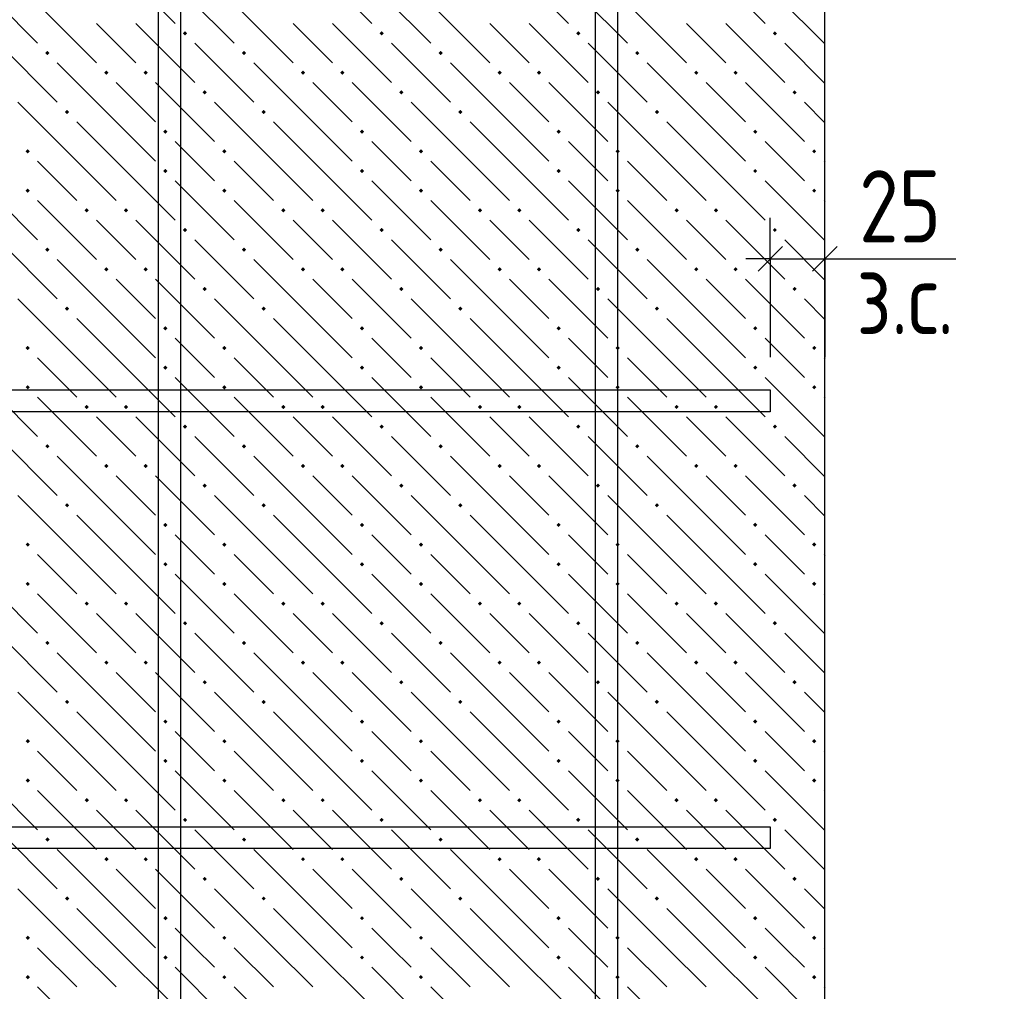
# Model space of a CAD drawing. Header units: millimetres. Extents: x 40580 to 1168286, y -220995 to 81020.
# Tile 289 of 419: x 731620 to 734625, y -95242 to -92277. Entities that reach past the tile are written whole.
import ezdxf

# ---------------------------------------------------------------- set-up
doc = ezdxf.new("R2010")
doc.units = ezdxf.units.MM
for name, color, linetype, lineweight in [('Standard', 7, 'Continuous', 25), ('ЖБ Перекрытие верхний уровень', 7, 'Continuous', 35), ('Фоновоя арматура Х1', 52, 'Continuous', 25)]:
    doc.layers.add(name, color=color, linetype=linetype, lineweight=lineweight)
doc.layers.add('Размерная выноска', color=7, linetype='Continuous')
doc.styles.add('GOST 2.304-81', font='txt')

msp = doc.modelspace()

# ---------------------------------------------------------------- hatches: boundary and pattern name
at = {"layer": 'ЖБ Перекрытие верхний уровень', "linetype": 'Continuous', "lineweight": -3, "transparency": 33554687}
for points in [[(732118.1, -92318.5), (732124.6, -92312), (732131.1, -92318.5), (732124.6, -92325)], [(732718.1, -92318.5), (732724.6, -92312), (732731.1, -92318.5), (732724.6, -92325)], [(733318.1, -92318.5), (733324.6, -92312), (733331.1, -92318.5), (733324.6, -92325)], [(733918.1, -92318.5), (733924.6, -92312), (733931.1, -92318.5), (733924.6, -92325)], [(731698.1, -92378.5), (731704.6, -92372), (731711.1, -92378.5), (731704.6, -92385)], [(732298.1, -92378.5), (732304.6, -92372), (732311.1, -92378.5), (732304.6, -92385)], [(732898.1, -92378.5), (732904.6, -92372), (732911.1, -92378.5), (732904.6, -92385)], [(733498.1, -92378.5), (733504.6, -92372), (733511.1, -92378.5), (733504.6, -92385)], [(731878.1, -92438.5), (731884.6, -92432), (731891.1, -92438.5), (731884.6, -92445)], [(731998.1, -92438.5), (732004.6, -92432), (732011.1, -92438.5), (732004.6, -92445)], [(732478.1, -92438.5), (732484.6, -92432), (732491.1, -92438.5), (732484.6, -92445)], [(732598.1, -92438.5), (732604.6, -92432), (732611.1, -92438.5), (732604.6, -92445)], [(733078.1, -92438.5), (733084.6, -92432), (733091.1, -92438.5), (733084.6, -92445)], [(733198.1, -92438.5), (733204.6, -92432), (733211.1, -92438.5), (733204.6, -92445)], [(733678.1, -92438.5), (733684.6, -92432), (733691.1, -92438.5), (733684.6, -92445)], [(733798.1, -92438.5), (733804.6, -92432), (733811.1, -92438.5), (733804.6, -92445)], [(732178.1, -92498.5), (732184.6, -92492), (732191.1, -92498.5), (732184.6, -92505)], [(732778.1, -92498.5), (732784.6, -92492), (732791.1, -92498.5), (732784.6, -92505)], [(733378.1, -92498.5), (733384.6, -92492), (733391.1, -92498.5), (733384.6, -92505)], [(733978.1, -92498.5), (733984.6, -92492), (733991.1, -92498.5), (733984.6, -92505)], [(731758.1, -92558.5), (731764.6, -92552), (731771.1, -92558.5), (731764.6, -92565)], [(732358.1, -92558.5), (732364.6, -92552), (732371.1, -92558.5), (732364.6, -92565)], [(732958.1, -92558.5), (732964.6, -92552), (732971.1, -92558.5), (732964.6, -92565)], [(733558.1, -92558.5), (733564.6, -92552), (733571.1, -92558.5), (733564.6, -92565)], [(732058.1, -92618.5), (732064.6, -92612), (732071.1, -92618.5), (732064.6, -92625)], [(732658.1, -92618.5), (732664.6, -92612), (732671.1, -92618.5), (732664.6, -92625)], [(733258.1, -92618.5), (733264.6, -92612), (733271.1, -92618.5), (733264.6, -92625)], [(733858.1, -92618.5), (733864.6, -92612), (733871.1, -92618.5), (733864.6, -92625)], [(731638.1, -92678.5), (731644.6, -92672), (731651.1, -92678.5), (731644.6, -92685)], [(732238.1, -92678.5), (732244.6, -92672), (732251.1, -92678.5), (732244.6, -92685)], [(732838.1, -92678.5), (732844.6, -92672), (732851.1, -92678.5), (732844.6, -92685)], [(733438.1, -92678.5), (733444.6, -92672), (733451.1, -92678.5), (733444.6, -92685)], [(734038.1, -92678.5), (734044.6, -92672), (734051.1, -92678.5), (734044.6, -92685)], [(732058.1, -92738.5), (732064.6, -92732), (732071.1, -92738.5), (732064.6, -92745)], [(732658.1, -92738.5), (732664.6, -92732), (732671.1, -92738.5), (732664.6, -92745)], [(733258.1, -92738.5), (733264.6, -92732), (733271.1, -92738.5), (733264.6, -92745)], [(733858.1, -92738.5), (733864.6, -92732), (733871.1, -92738.5), (733864.6, -92745)], [(731638.1, -92798.5), (731644.6, -92792), (731651.1, -92798.5), (731644.6, -92805)], [(732238.1, -92798.5), (732244.6, -92792), (732251.1, -92798.5), (732244.6, -92805)], [(732838.1, -92798.5), (732844.6, -92792), (732851.1, -92798.5), (732844.6, -92805)], [(733438.1, -92798.5), (733444.6, -92792), (733451.1, -92798.5), (733444.6, -92805)], [(734038.1, -92798.5), (734044.6, -92792), (734051.1, -92798.5), (734044.6, -92805)], [(731818.1, -92858.5), (731824.6, -92852), (731831.1, -92858.5), (731824.6, -92865)], [(731938.1, -92858.5), (731944.6, -92852), (731951.1, -92858.5), (731944.6, -92865)], [(732418.1, -92858.5), (732424.6, -92852), (732431.1, -92858.5), (732424.6, -92865)], [(732538.1, -92858.5), (732544.6, -92852), (732551.1, -92858.5), (732544.6, -92865)], [(733018.1, -92858.5), (733024.6, -92852), (733031.1, -92858.5), (733024.6, -92865)], [(733138.1, -92858.5), (733144.6, -92852), (733151.1, -92858.5), (733144.6, -92865)], [(733618.1, -92858.5), (733624.6, -92852), (733631.1, -92858.5), (733624.6, -92865)], [(733738.1, -92858.5), (733744.6, -92852), (733751.1, -92858.5), (733744.6, -92865)], [(732118.1, -92918.5), (732124.6, -92912), (732131.1, -92918.5), (732124.6, -92925)], [(732718.1, -92918.5), (732724.6, -92912), (732731.1, -92918.5), (732724.6, -92925)], [(733318.1, -92918.5), (733324.6, -92912), (733331.1, -92918.5), (733324.6, -92925)], [(733918.1, -92918.5), (733924.6, -92912), (733931.1, -92918.5), (733924.6, -92925)], [(731698.1, -92978.5), (731704.6, -92972), (731711.1, -92978.5), (731704.6, -92985)], [(732298.1, -92978.5), (732304.6, -92972), (732311.1, -92978.5), (732304.6, -92985)], [(732898.1, -92978.5), (732904.6, -92972), (732911.1, -92978.5), (732904.6, -92985)], [(733498.1, -92978.5), (733504.6, -92972), (733511.1, -92978.5), (733504.6, -92985)], [(731878.1, -93038.5), (731884.6, -93032), (731891.1, -93038.5), (731884.6, -93045)], [(731998.1, -93038.5), (732004.6, -93032), (732011.1, -93038.5), (732004.6, -93045)], [(732478.1, -93038.5), (732484.6, -93032), (732491.1, -93038.5), (732484.6, -93045)], [(732598.1, -93038.5), (732604.6, -93032), (732611.1, -93038.5), (732604.6, -93045)], [(733078.1, -93038.5), (733084.6, -93032), (733091.1, -93038.5), (733084.6, -93045)], [(733198.1, -93038.5), (733204.6, -93032), (733211.1, -93038.5), (733204.6, -93045)], [(733678.1, -93038.5), (733684.6, -93032), (733691.1, -93038.5), (733684.6, -93045)], [(733798.1, -93038.5), (733804.6, -93032), (733811.1, -93038.5), (733804.6, -93045)], [(732178.1, -93098.5), (732184.6, -93092), (732191.1, -93098.5), (732184.6, -93105)], [(732778.1, -93098.5), (732784.6, -93092), (732791.1, -93098.5), (732784.6, -93105)], [(733378.1, -93098.5), (733384.6, -93092), (733391.1, -93098.5), (733384.6, -93105)], [(733978.1, -93098.5), (733984.6, -93092), (733991.1, -93098.5), (733984.6, -93105)], [(731758.1, -93158.5), (731764.6, -93152), (731771.1, -93158.5), (731764.6, -93165)], [(732358.1, -93158.5), (732364.6, -93152), (732371.1, -93158.5), (732364.6, -93165)], [(732958.1, -93158.5), (732964.6, -93152), (732971.1, -93158.5), (732964.6, -93165)], [(733558.1, -93158.5), (733564.6, -93152), (733571.1, -93158.5), (733564.6, -93165)], [(732058.1, -93218.5), (732064.6, -93212), (732071.1, -93218.5), (732064.6, -93225)], [(732658.1, -93218.5), (732664.6, -93212), (732671.1, -93218.5), (732664.6, -93225)], [(733258.1, -93218.5), (733264.6, -93212), (733271.1, -93218.5), (733264.6, -93225)], [(733858.1, -93218.5), (733864.6, -93212), (733871.1, -93218.5), (733864.6, -93225)], [(731638.1, -93278.5), (731644.6, -93272), (731651.1, -93278.5), (731644.6, -93285)], [(732238.1, -93278.5), (732244.6, -93272), (732251.1, -93278.5), (732244.6, -93285)], [(732838.1, -93278.5), (732844.6, -93272), (732851.1, -93278.5), (732844.6, -93285)], [(733438.1, -93278.5), (733444.6, -93272), (733451.1, -93278.5), (733444.6, -93285)], [(734038.1, -93278.5), (734044.6, -93272), (734051.1, -93278.5), (734044.6, -93285)], [(732058.1, -93338.5), (732064.6, -93332), (732071.1, -93338.5), (732064.6, -93345)], [(732658.1, -93338.5), (732664.6, -93332), (732671.1, -93338.5), (732664.6, -93345)], [(733258.1, -93338.5), (733264.6, -93332), (733271.1, -93338.5), (733264.6, -93345)], [(733858.1, -93338.5), (733864.6, -93332), (733871.1, -93338.5), (733864.6, -93345)], [(731638.1, -93398.5), (731644.6, -93392), (731651.1, -93398.5), (731644.6, -93405)], [(732238.1, -93398.5), (732244.6, -93392), (732251.1, -93398.5), (732244.6, -93405)], [(732838.1, -93398.5), (732844.6, -93392), (732851.1, -93398.5), (732844.6, -93405)], [(733438.1, -93398.5), (733444.6, -93392), (733451.1, -93398.5), (733444.6, -93405)], [(734038.1, -93398.5), (734044.6, -93392), (734051.1, -93398.5), (734044.6, -93405)], [(731818.1, -93458.5), (731824.6, -93452), (731831.1, -93458.5), (731824.6, -93465)], [(731938.1, -93458.5), (731944.6, -93452), (731951.1, -93458.5), (731944.6, -93465)], [(732418.1, -93458.5), (732424.6, -93452), (732431.1, -93458.5), (732424.6, -93465)], [(732538.1, -93458.5), (732544.6, -93452), (732551.1, -93458.5), (732544.6, -93465)], [(733018.1, -93458.5), (733024.6, -93452), (733031.1, -93458.5), (733024.6, -93465)], [(733138.1, -93458.5), (733144.6, -93452), (733151.1, -93458.5), (733144.6, -93465)], [(733618.1, -93458.5), (733624.6, -93452), (733631.1, -93458.5), (733624.6, -93465)], [(733738.1, -93458.5), (733744.6, -93452), (733751.1, -93458.5), (733744.6, -93465)], [(732118.1, -93518.5), (732124.6, -93512), (732131.1, -93518.5), (732124.6, -93525)], [(732718.1, -93518.5), (732724.6, -93512), (732731.1, -93518.5), (732724.6, -93525)], [(733318.1, -93518.5), (733324.6, -93512), (733331.1, -93518.5), (733324.6, -93525)], [(733918.1, -93518.5), (733924.6, -93512), (733931.1, -93518.5), (733924.6, -93525)], [(731698.1, -93578.5), (731704.6, -93572), (731711.1, -93578.5), (731704.6, -93585)], [(732298.1, -93578.5), (732304.6, -93572), (732311.1, -93578.5), (732304.6, -93585)], [(732898.1, -93578.5), (732904.6, -93572), (732911.1, -93578.5), (732904.6, -93585)], [(733498.1, -93578.5), (733504.6, -93572), (733511.1, -93578.5), (733504.6, -93585)], [(731878.1, -93638.5), (731884.6, -93632), (731891.1, -93638.5), (731884.6, -93645)], [(731998.1, -93638.5), (732004.6, -93632), (732011.1, -93638.5), (732004.6, -93645)], [(732478.1, -93638.5), (732484.6, -93632), (732491.1, -93638.5), (732484.6, -93645)], [(732598.1, -93638.5), (732604.6, -93632), (732611.1, -93638.5), (732604.6, -93645)], [(733078.1, -93638.5), (733084.6, -93632), (733091.1, -93638.5), (733084.6, -93645)], [(733198.1, -93638.5), (733204.6, -93632), (733211.1, -93638.5), (733204.6, -93645)], [(733678.1, -93638.5), (733684.6, -93632), (733691.1, -93638.5), (733684.6, -93645)], [(733798.1, -93638.5), (733804.6, -93632), (733811.1, -93638.5), (733804.6, -93645)], [(732178.1, -93698.5), (732184.6, -93692), (732191.1, -93698.5), (732184.6, -93705)], [(732778.1, -93698.5), (732784.6, -93692), (732791.1, -93698.5), (732784.6, -93705)], [(733378.1, -93698.5), (733384.6, -93692), (733391.1, -93698.5), (733384.6, -93705)], [(733978.1, -93698.5), (733984.6, -93692), (733991.1, -93698.5), (733984.6, -93705)], [(731758.1, -93758.5), (731764.6, -93752), (731771.1, -93758.5), (731764.6, -93765)], [(732358.1, -93758.5), (732364.6, -93752), (732371.1, -93758.5), (732364.6, -93765)], [(732958.1, -93758.5), (732964.6, -93752), (732971.1, -93758.5), (732964.6, -93765)], [(733558.1, -93758.5), (733564.6, -93752), (733571.1, -93758.5), (733564.6, -93765)], [(732058.1, -93818.5), (732064.6, -93812), (732071.1, -93818.5), (732064.6, -93825)], [(732658.1, -93818.5), (732664.6, -93812), (732671.1, -93818.5), (732664.6, -93825)], [(733258.1, -93818.5), (733264.6, -93812), (733271.1, -93818.5), (733264.6, -93825)], [(733858.1, -93818.5), (733864.6, -93812), (733871.1, -93818.5), (733864.6, -93825)], [(731638.1, -93878.5), (731644.6, -93872), (731651.1, -93878.5), (731644.6, -93885)], [(732238.1, -93878.5), (732244.6, -93872), (732251.1, -93878.5), (732244.6, -93885)], [(732838.1, -93878.5), (732844.6, -93872), (732851.1, -93878.5), (732844.6, -93885)], [(733438.1, -93878.5), (733444.6, -93872), (733451.1, -93878.5), (733444.6, -93885)], [(734038.1, -93878.5), (734044.6, -93872), (734051.1, -93878.5), (734044.6, -93885)], [(732058.1, -93938.5), (732064.6, -93932), (732071.1, -93938.5), (732064.6, -93945)], [(732658.1, -93938.5), (732664.6, -93932), (732671.1, -93938.5), (732664.6, -93945)], [(733258.1, -93938.5), (733264.6, -93932), (733271.1, -93938.5), (733264.6, -93945)], [(733858.1, -93938.5), (733864.6, -93932), (733871.1, -93938.5), (733864.6, -93945)], [(731638.1, -93998.5), (731644.6, -93992), (731651.1, -93998.5), (731644.6, -94005)], [(732238.1, -93998.5), (732244.6, -93992), (732251.1, -93998.5), (732244.6, -94005)], [(732838.1, -93998.5), (732844.6, -93992), (732851.1, -93998.5), (732844.6, -94005)], [(733438.1, -93998.5), (733444.6, -93992), (733451.1, -93998.5), (733444.6, -94005)], [(734038.1, -93998.5), (734044.6, -93992), (734051.1, -93998.5), (734044.6, -94005)], [(731818.1, -94058.5), (731824.6, -94052), (731831.1, -94058.5), (731824.6, -94065)], [(731938.1, -94058.5), (731944.6, -94052), (731951.1, -94058.5), (731944.6, -94065)], [(732418.1, -94058.5), (732424.6, -94052), (732431.1, -94058.5), (732424.6, -94065)], [(732538.1, -94058.5), (732544.6, -94052), (732551.1, -94058.5), (732544.6, -94065)], [(733018.1, -94058.5), (733024.6, -94052), (733031.1, -94058.5), (733024.6, -94065)], [(733138.1, -94058.5), (733144.6, -94052), (733151.1, -94058.5), (733144.6, -94065)], [(733618.1, -94058.5), (733624.6, -94052), (733631.1, -94058.5), (733624.6, -94065)], [(733738.1, -94058.5), (733744.6, -94052), (733751.1, -94058.5), (733744.6, -94065)], [(732118.1, -94118.5), (732124.6, -94112), (732131.1, -94118.5), (732124.6, -94125)], [(732718.1, -94118.5), (732724.6, -94112), (732731.1, -94118.5), (732724.6, -94125)], [(733318.1, -94118.5), (733324.6, -94112), (733331.1, -94118.5), (733324.6, -94125)], [(733918.1, -94118.5), (733924.6, -94112), (733931.1, -94118.5), (733924.6, -94125)], [(731698.1, -94178.5), (731704.6, -94172), (731711.1, -94178.5), (731704.6, -94185)], [(732298.1, -94178.5), (732304.6, -94172), (732311.1, -94178.5), (732304.6, -94185)], [(732898.1, -94178.5), (732904.6, -94172), (732911.1, -94178.5), (732904.6, -94185)], [(733498.1, -94178.5), (733504.6, -94172), (733511.1, -94178.5), (733504.6, -94185)], [(731878.1, -94238.5), (731884.6, -94232), (731891.1, -94238.5), (731884.6, -94245)], [(731998.1, -94238.5), (732004.6, -94232), (732011.1, -94238.5), (732004.6, -94245)], [(732478.1, -94238.5), (732484.6, -94232), (732491.1, -94238.5), (732484.6, -94245)], [(732598.1, -94238.5), (732604.6, -94232), (732611.1, -94238.5), (732604.6, -94245)], [(733078.1, -94238.5), (733084.6, -94232), (733091.1, -94238.5), (733084.6, -94245)], [(733198.1, -94238.5), (733204.6, -94232), (733211.1, -94238.5), (733204.6, -94245)], [(733678.1, -94238.5), (733684.6, -94232), (733691.1, -94238.5), (733684.6, -94245)], [(733798.1, -94238.5), (733804.6, -94232), (733811.1, -94238.5), (733804.6, -94245)], [(732178.1, -94298.5), (732184.6, -94292), (732191.1, -94298.5), (732184.6, -94305)], [(732778.1, -94298.5), (732784.6, -94292), (732791.1, -94298.5), (732784.6, -94305)], [(733378.1, -94298.5), (733384.6, -94292), (733391.1, -94298.5), (733384.6, -94305)], [(733978.1, -94298.5), (733984.6, -94292), (733991.1, -94298.5), (733984.6, -94305)], [(731758.1, -94358.5), (731764.6, -94352), (731771.1, -94358.5), (731764.6, -94365)], [(732358.1, -94358.5), (732364.6, -94352), (732371.1, -94358.5), (732364.6, -94365)], [(732958.1, -94358.5), (732964.6, -94352), (732971.1, -94358.5), (732964.6, -94365)], [(733558.1, -94358.5), (733564.6, -94352), (733571.1, -94358.5), (733564.6, -94365)], [(732058.1, -94418.5), (732064.6, -94412), (732071.1, -94418.5), (732064.6, -94425)], [(732658.1, -94418.5), (732664.6, -94412), (732671.1, -94418.5), (732664.6, -94425)], [(733258.1, -94418.5), (733264.6, -94412), (733271.1, -94418.5), (733264.6, -94425)], [(733858.1, -94418.5), (733864.6, -94412), (733871.1, -94418.5), (733864.6, -94425)], [(731638.1, -94478.5), (731644.6, -94472), (731651.1, -94478.5), (731644.6, -94485)], [(732238.1, -94478.5), (732244.6, -94472), (732251.1, -94478.5), (732244.6, -94485)], [(732838.1, -94478.5), (732844.6, -94472), (732851.1, -94478.5), (732844.6, -94485)], [(733438.1, -94478.5), (733444.6, -94472), (733451.1, -94478.5), (733444.6, -94485)], [(734038.1, -94478.5), (734044.6, -94472), (734051.1, -94478.5), (734044.6, -94485)], [(732058.1, -94538.5), (732064.6, -94532), (732071.1, -94538.5), (732064.6, -94545)], [(732658.1, -94538.5), (732664.6, -94532), (732671.1, -94538.5), (732664.6, -94545)], [(733258.1, -94538.5), (733264.6, -94532), (733271.1, -94538.5), (733264.6, -94545)], [(733858.1, -94538.5), (733864.6, -94532), (733871.1, -94538.5), (733864.6, -94545)], [(731638.1, -94598.5), (731644.6, -94592), (731651.1, -94598.5), (731644.6, -94605)], [(732238.1, -94598.5), (732244.6, -94592), (732251.1, -94598.5), (732244.6, -94605)], [(732838.1, -94598.5), (732844.6, -94592), (732851.1, -94598.5), (732844.6, -94605)], [(733438.1, -94598.5), (733444.6, -94592), (733451.1, -94598.5), (733444.6, -94605)], [(734038.1, -94598.5), (734044.6, -94592), (734051.1, -94598.5), (734044.6, -94605)], [(731818.1, -94658.5), (731824.6, -94652), (731831.1, -94658.5), (731824.6, -94665)], [(731938.1, -94658.5), (731944.6, -94652), (731951.1, -94658.5), (731944.6, -94665)], [(732418.1, -94658.5), (732424.6, -94652), (732431.1, -94658.5), (732424.6, -94665)], [(732538.1, -94658.5), (732544.6, -94652), (732551.1, -94658.5), (732544.6, -94665)], [(733018.1, -94658.5), (733024.6, -94652), (733031.1, -94658.5), (733024.6, -94665)], [(733138.1, -94658.5), (733144.6, -94652), (733151.1, -94658.5), (733144.6, -94665)], [(733618.1, -94658.5), (733624.6, -94652), (733631.1, -94658.5), (733624.6, -94665)], [(733738.1, -94658.5), (733744.6, -94652), (733751.1, -94658.5), (733744.6, -94665)], [(732118.1, -94718.5), (732124.6, -94712), (732131.1, -94718.5), (732124.6, -94725)], [(732718.1, -94718.5), (732724.6, -94712), (732731.1, -94718.5), (732724.6, -94725)], [(733318.1, -94718.5), (733324.6, -94712), (733331.1, -94718.5), (733324.6, -94725)], [(733918.1, -94718.5), (733924.6, -94712), (733931.1, -94718.5), (733924.6, -94725)], [(731698.1, -94778.5), (731704.6, -94772), (731711.1, -94778.5), (731704.6, -94785)], [(732298.1, -94778.5), (732304.6, -94772), (732311.1, -94778.5), (732304.6, -94785)], [(732898.1, -94778.5), (732904.6, -94772), (732911.1, -94778.5), (732904.6, -94785)], [(733498.1, -94778.5), (733504.6, -94772), (733511.1, -94778.5), (733504.6, -94785)], [(731878.1, -94838.5), (731884.6, -94832), (731891.1, -94838.5), (731884.6, -94845)], [(731998.1, -94838.5), (732004.6, -94832), (732011.1, -94838.5), (732004.6, -94845)], [(732478.1, -94838.5), (732484.6, -94832), (732491.1, -94838.5), (732484.6, -94845)], [(732598.1, -94838.5), (732604.6, -94832), (732611.1, -94838.5), (732604.6, -94845)], [(733078.1, -94838.5), (733084.6, -94832), (733091.1, -94838.5), (733084.6, -94845)], [(733198.1, -94838.5), (733204.6, -94832), (733211.1, -94838.5), (733204.6, -94845)], [(733678.1, -94838.5), (733684.6, -94832), (733691.1, -94838.5), (733684.6, -94845)], [(733798.1, -94838.5), (733804.6, -94832), (733811.1, -94838.5), (733804.6, -94845)], [(732178.1, -94898.5), (732184.6, -94892), (732191.1, -94898.5), (732184.6, -94905)], [(732778.1, -94898.5), (732784.6, -94892), (732791.1, -94898.5), (732784.6, -94905)], [(733378.1, -94898.5), (733384.6, -94892), (733391.1, -94898.5), (733384.6, -94905)], [(733978.1, -94898.5), (733984.6, -94892), (733991.1, -94898.5), (733984.6, -94905)], [(731758.1, -94958.5), (731764.6, -94952), (731771.1, -94958.5), (731764.6, -94965)], [(732358.1, -94958.5), (732364.6, -94952), (732371.1, -94958.5), (732364.6, -94965)], [(732958.1, -94958.5), (732964.6, -94952), (732971.1, -94958.5), (732964.6, -94965)], [(733558.1, -94958.5), (733564.6, -94952), (733571.1, -94958.5), (733564.6, -94965)], [(732058.1, -95018.5), (732064.6, -95012), (732071.1, -95018.5), (732064.6, -95025)], [(732658.1, -95018.5), (732664.6, -95012), (732671.1, -95018.5), (732664.6, -95025)], [(733258.1, -95018.5), (733264.6, -95012), (733271.1, -95018.5), (733264.6, -95025)], [(733858.1, -95018.5), (733864.6, -95012), (733871.1, -95018.5), (733864.6, -95025)], [(731638.1, -95078.5), (731644.6, -95072), (731651.1, -95078.5), (731644.6, -95085)], [(732238.1, -95078.5), (732244.6, -95072), (732251.1, -95078.5), (732244.6, -95085)], [(732838.1, -95078.5), (732844.6, -95072), (732851.1, -95078.5), (732844.6, -95085)], [(733438.1, -95078.5), (733444.6, -95072), (733451.1, -95078.5), (733444.6, -95085)], [(734038.1, -95078.5), (734044.6, -95072), (734051.1, -95078.5), (734044.6, -95085)], [(732058.1, -95138.5), (732064.6, -95132), (732071.1, -95138.5), (732064.6, -95145)], [(732658.1, -95138.5), (732664.6, -95132), (732671.1, -95138.5), (732664.6, -95145)], [(733258.1, -95138.5), (733264.6, -95132), (733271.1, -95138.5), (733264.6, -95145)], [(733858.1, -95138.5), (733864.6, -95132), (733871.1, -95138.5), (733864.6, -95145)], [(731638.1, -95198.5), (731644.6, -95192), (731651.1, -95198.5), (731644.6, -95205)], [(732238.1, -95198.5), (732244.6, -95192), (732251.1, -95198.5), (732244.6, -95205)], [(732838.1, -95198.5), (732844.6, -95192), (732851.1, -95198.5), (732844.6, -95205)], [(733438.1, -95198.5), (733444.6, -95192), (733451.1, -95198.5), (733444.6, -95205)], [(734038.1, -95198.5), (734044.6, -95192), (734051.1, -95198.5), (734044.6, -95205)]]:
    msp.add_hatch(color=7, dxfattribs=at).paths.add_polyline_path(points, flags=16)

# ---------------------------------------------------------------- linework, layer by layer
at = {"color": 38, "linetype": 'Continuous', "lineweight": 25, "true_color": 0x5f1e0f, "transparency": 33554687}
for points in [[(733910.7, -93472.9), (725977.4, -93472.9), (725977.4, -93406.2), (733910.7, -93406.2), (733910.7, -93472.9)], [(733910.7, -94806.2), (725977.4, -94806.2), (725977.4, -94739.6), (733910.7, -94739.6), (733910.7, -94806.2)]]:
    msp.add_lwpolyline(points, dxfattribs=at)
at = {"layer": 'Standard', "color": 251, "linetype": 'Continuous', "lineweight": -3, "true_color": 0x656565, "transparency": 33554687}
for p, q in [((733910.7, -93006.2), (733910.7, -92881.3)), ((734077.4, -93006.2), (734077.4, -92881.3)), ((733910.7, -93006.2), (733910.7, -93131.3)), ((733910.7, -93006.2), (733910.7, -93306.2)), ((734077.4, -93006.2), (734077.4, -93131.3)), ((734077.4, -93006.2), (734077.4, -93306.2))]:
    msp.add_line(p, q, dxfattribs=at)
at = {"layer": 'Standard', "color": 7, "linetype": 'Continuous', "lineweight": 25, "transparency": 33554687}
for p, q in [((733873.2, -93043.8), (733948.2, -92968.7)), ((734039.9, -93043.8), (734114.9, -92968.7))]:
    msp.add_line(p, q, dxfattribs=at)
at = {"layer": 'Standard', "color": 7, "linetype": 'Continuous', "lineweight": -3, "transparency": 33554687}
for p, q in [((733910.7, -93006.2), (733835.7, -93006.2)), ((734077.4, -93006.2), (734152.4, -93006.2))]:
    msp.add_line(p, q, dxfattribs=at)
msp.add_lwpolyline([(733910.7, -93006.2), (734070.5, -93006.2), (734070.5, -93006.2), (734077.4, -93006.2)], dxfattribs=at)
at = {"layer": 'ЖБ Перекрытие верхний уровень', "color": 7, "linetype": 'Continuous', "lineweight": -3, "transparency": 33554687}
msp.add_line((734077.4, -97439.6), (734077.4, -89439.6), dxfattribs=at)
at = {"layer": 'ЖБ Перекрытие верхний уровень', "color": 9, "linetype": 'Continuous', "lineweight": -3, "true_color": 0xc7c7c7, "transparency": 33554687}
for p, q in [((731914.6, -92108.5), (732094.6, -92288.5)), ((732514.6, -92108.5), (732694.6, -92288.5)), ((733114.6, -92108.5), (733294.6, -92288.5)), ((733714.6, -92108.5), (733894.6, -92288.5)), ((731494.6, -92168.5), (731674.6, -92348.5)), ((732094.6, -92168.5), (732274.6, -92348.5)), ((732694.6, -92168.5), (732874.6, -92348.5)), ((733294.6, -92168.5), (733474.6, -92348.5)), ((733894.6, -92168.5), (734074.6, -92348.5)), ((731674.6, -92228.5), (731854.6, -92408.5)), ((732274.6, -92228.5), (732454.6, -92408.5)), ((732874.6, -92228.5), (733054.6, -92408.5)), ((733474.6, -92228.5), (733654.6, -92408.5)), ((731914.6, -92348.5), (731854.6, -92288.5)), ((731974.6, -92288.5), (732154.6, -92468.5)), ((732514.6, -92348.5), (732454.6, -92288.5)), ((732574.6, -92288.5), (732754.6, -92468.5)), ((733114.6, -92348.5), (733054.6, -92288.5)), ((733174.6, -92288.5), (733354.6, -92468.5)), ((733714.6, -92348.5), (733654.6, -92288.5)), ((733774.6, -92288.5), (733954.6, -92468.5)), ((731554.6, -92348.5), (731734.6, -92528.5)), ((731974.6, -92408.5), (731914.6, -92348.5)), ((732154.6, -92348.5), (732334.6, -92528.5)), ((732574.6, -92408.5), (732514.6, -92348.5)), ((732754.6, -92348.5), (732934.6, -92528.5)), ((733174.6, -92408.5), (733114.6, -92348.5)), ((733354.6, -92348.5), (733534.6, -92528.5)), ((733774.6, -92408.5), (733714.6, -92348.5)), ((733954.6, -92348.5), (734077.4, -92471.3)), ((731914.6, -92588.5), (731734.6, -92408.5)), ((732514.6, -92588.5), (732334.6, -92408.5)), ((733114.6, -92588.5), (732934.6, -92408.5)), ((733714.6, -92588.5), (733534.6, -92408.5)), ((731914.6, -92468.5), (732034.6, -92588.5)), ((732034.6, -92468.5), (732214.6, -92648.5)), ((732514.6, -92468.5), (732634.6, -92588.5)), ((732634.6, -92468.5), (732814.6, -92648.5)), ((733114.6, -92468.5), (733234.6, -92588.5)), ((733234.6, -92468.5), (733414.6, -92648.5)), ((733714.6, -92468.5), (733834.6, -92588.5)), ((733834.6, -92468.5), (734014.6, -92648.5)), ((731794.6, -92708.5), (731614.6, -92528.5)), ((732394.6, -92708.5), (732214.6, -92528.5)), ((732994.6, -92708.5), (732814.6, -92528.5)), ((733594.6, -92708.5), (733414.6, -92528.5)), ((734077.4, -92591.3), (734014.6, -92528.5)), ((731794.6, -92588.5), (731914.6, -92708.5)), ((731914.6, -92588.5), (732034.6, -92708.5)), ((732394.6, -92588.5), (732514.6, -92708.5)), ((732514.6, -92588.5), (732634.6, -92708.5)), ((732994.6, -92588.5), (733114.6, -92708.5)), ((733114.6, -92588.5), (733234.6, -92708.5)), ((733594.6, -92588.5), (733714.6, -92708.5)), ((733714.6, -92588.5), (733834.6, -92708.5)), ((732154.6, -92708.5), (732094.6, -92648.5)), ((732754.6, -92708.5), (732694.6, -92648.5)), ((733354.6, -92708.5), (733294.6, -92648.5)), ((733954.6, -92708.5), (733894.6, -92648.5)), ((731674.6, -92708.5), (731794.6, -92828.5)), ((731794.6, -92708.5), (731914.6, -92828.5)), ((731914.6, -92708.5), (732094.6, -92888.5)), ((732214.6, -92768.5), (732154.6, -92708.5)), ((732274.6, -92708.5), (732394.6, -92828.5)), ((732394.6, -92708.5), (732514.6, -92828.5)), ((732514.6, -92708.5), (732694.6, -92888.5)), ((732814.6, -92768.5), (732754.6, -92708.5)), ((732874.6, -92708.5), (732994.6, -92828.5)), ((732994.6, -92708.5), (733114.6, -92828.5)), ((733114.6, -92708.5), (733294.6, -92888.5)), ((733414.6, -92768.5), (733354.6, -92708.5)), ((733474.6, -92708.5), (733594.6, -92828.5)), ((733594.6, -92708.5), (733714.6, -92828.5)), ((733714.6, -92708.5), (733894.6, -92888.5)), ((734014.6, -92768.5), (733954.6, -92708.5)), ((734074.6, -92708.5), (734077.4, -92711.3)), ((731494.6, -92768.5), (731674.6, -92948.5)), ((732094.6, -92768.5), (732274.6, -92948.5)), ((732694.6, -92768.5), (732874.6, -92948.5)), ((733294.6, -92768.5), (733474.6, -92948.5)), ((733894.6, -92768.5), (734074.6, -92948.5)), ((731674.6, -92828.5), (731854.6, -93008.5)), ((732274.6, -92828.5), (732454.6, -93008.5)), ((732874.6, -92828.5), (733054.6, -93008.5)), ((733474.6, -92828.5), (733654.6, -93008.5)), ((734074.6, -92828.5), (734077.4, -92831.3)), ((731914.6, -92948.5), (731854.6, -92888.5)), ((731974.6, -92888.5), (732154.6, -93068.5)), ((732514.6, -92948.5), (732454.6, -92888.5)), ((732574.6, -92888.5), (732754.6, -93068.5)), ((733114.6, -92948.5), (733054.6, -92888.5)), ((733174.6, -92888.5), (733354.6, -93068.5)), ((733714.6, -92948.5), (733654.6, -92888.5)), ((733774.6, -92888.5), (733954.6, -93068.5)), ((731554.6, -92948.5), (731734.6, -93128.5)), ((731974.6, -93008.5), (731914.6, -92948.5)), ((732154.6, -92948.5), (732334.6, -93128.5)), ((732574.6, -93008.5), (732514.6, -92948.5)), ((732754.6, -92948.5), (732934.6, -93128.5)), ((733174.6, -93008.5), (733114.6, -92948.5)), ((733354.6, -92948.5), (733534.6, -93128.5)), ((733774.6, -93008.5), (733714.6, -92948.5)), ((733954.6, -92948.5), (734077.4, -93071.3)), ((731914.6, -93188.5), (731734.6, -93008.5)), ((732514.6, -93188.5), (732334.6, -93008.5)), ((733114.6, -93188.5), (732934.6, -93008.5)), ((733714.6, -93188.5), (733534.6, -93008.5)), ((731914.6, -93068.5), (732034.6, -93188.5)), ((732034.6, -93068.5), (732214.6, -93248.5)), ((732514.6, -93068.5), (732634.6, -93188.5)), ((732634.6, -93068.5), (732814.6, -93248.5)), ((733114.6, -93068.5), (733234.6, -93188.5)), ((733234.6, -93068.5), (733414.6, -93248.5)), ((733714.6, -93068.5), (733834.6, -93188.5)), ((733834.6, -93068.5), (734014.6, -93248.5)), ((731794.6, -93308.5), (731614.6, -93128.5)), ((732394.6, -93308.5), (732214.6, -93128.5)), ((732994.6, -93308.5), (732814.6, -93128.5)), ((733594.6, -93308.5), (733414.6, -93128.5)), ((734077.4, -93191.3), (734014.6, -93128.5)), ((731794.6, -93188.5), (731914.6, -93308.5)), ((731914.6, -93188.5), (732034.6, -93308.5)), ((732394.6, -93188.5), (732514.6, -93308.5)), ((732514.6, -93188.5), (732634.6, -93308.5)), ((732994.6, -93188.5), (733114.6, -93308.5)), ((733114.6, -93188.5), (733234.6, -93308.5)), ((733594.6, -93188.5), (733714.6, -93308.5)), ((733714.6, -93188.5), (733834.6, -93308.5)), ((732154.6, -93308.5), (732094.6, -93248.5)), ((732754.6, -93308.5), (732694.6, -93248.5)), ((733354.6, -93308.5), (733294.6, -93248.5)), ((733954.6, -93308.5), (733894.6, -93248.5)), ((731674.6, -93308.5), (731794.6, -93428.5)), ((731794.6, -93308.5), (731914.6, -93428.5)), ((731914.6, -93308.5), (732094.6, -93488.5)), ((732214.6, -93368.5), (732154.6, -93308.5)), ((732274.6, -93308.5), (732394.6, -93428.5)), ((732394.6, -93308.5), (732514.6, -93428.5)), ((732514.6, -93308.5), (732694.6, -93488.5)), ((732814.6, -93368.5), (732754.6, -93308.5)), ((732874.6, -93308.5), (732994.6, -93428.5)), ((732994.6, -93308.5), (733114.6, -93428.5)), ((733114.6, -93308.5), (733294.6, -93488.5)), ((733414.6, -93368.5), (733354.6, -93308.5)), ((733474.6, -93308.5), (733594.6, -93428.5)), ((733594.6, -93308.5), (733714.6, -93428.5)), ((733714.6, -93308.5), (733894.6, -93488.5)), ((734014.6, -93368.5), (733954.6, -93308.5)), ((734074.6, -93308.5), (734077.4, -93311.3)), ((731494.6, -93368.5), (731674.6, -93548.5)), ((732094.6, -93368.5), (732274.6, -93548.5)), ((732694.6, -93368.5), (732874.6, -93548.5)), ((733294.6, -93368.5), (733474.6, -93548.5)), ((733894.6, -93368.5), (734074.6, -93548.5)), ((731674.6, -93428.5), (731854.6, -93608.5)), ((732274.6, -93428.5), (732454.6, -93608.5)), ((732874.6, -93428.5), (733054.6, -93608.5)), ((733474.6, -93428.5), (733654.6, -93608.5)), ((734074.6, -93428.5), (734077.4, -93431.3)), ((731914.6, -93548.5), (731854.6, -93488.5)), ((731974.6, -93488.5), (732154.6, -93668.5)), ((732514.6, -93548.5), (732454.6, -93488.5)), ((732574.6, -93488.5), (732754.6, -93668.5)), ((733114.6, -93548.5), (733054.6, -93488.5)), ((733174.6, -93488.5), (733354.6, -93668.5)), ((733714.6, -93548.5), (733654.6, -93488.5)), ((733774.6, -93488.5), (733954.6, -93668.5)), ((731554.6, -93548.5), (731734.6, -93728.5)), ((731974.6, -93608.5), (731914.6, -93548.5)), ((732154.6, -93548.5), (732334.6, -93728.5)), ((732574.6, -93608.5), (732514.6, -93548.5)), ((732754.6, -93548.5), (732934.6, -93728.5)), ((733174.6, -93608.5), (733114.6, -93548.5)), ((733354.6, -93548.5), (733534.6, -93728.5)), ((733774.6, -93608.5), (733714.6, -93548.5)), ((733954.6, -93548.5), (734077.4, -93671.3)), ((731914.6, -93788.5), (731734.6, -93608.5)), ((732514.6, -93788.5), (732334.6, -93608.5)), ((733114.6, -93788.5), (732934.6, -93608.5)), ((733714.6, -93788.5), (733534.6, -93608.5)), ((731914.6, -93668.5), (732034.6, -93788.5)), ((732034.6, -93668.5), (732214.6, -93848.5)), ((732514.6, -93668.5), (732634.6, -93788.5)), ((732634.6, -93668.5), (732814.6, -93848.5)), ((733114.6, -93668.5), (733234.6, -93788.5)), ((733234.6, -93668.5), (733414.6, -93848.5)), ((733714.6, -93668.5), (733834.6, -93788.5)), ((733834.6, -93668.5), (734014.6, -93848.5)), ((731794.6, -93908.5), (731614.6, -93728.5)), ((732394.6, -93908.5), (732214.6, -93728.5)), ((732994.6, -93908.5), (732814.6, -93728.5)), ((733594.6, -93908.5), (733414.6, -93728.5)), ((734077.4, -93791.3), (734014.6, -93728.5)), ((731794.6, -93788.5), (731914.6, -93908.5)), ((731914.6, -93788.5), (732034.6, -93908.5)), ((732394.6, -93788.5), (732514.6, -93908.5)), ((732514.6, -93788.5), (732634.6, -93908.5)), ((732994.6, -93788.5), (733114.6, -93908.5)), ((733114.6, -93788.5), (733234.6, -93908.5)), ((733594.6, -93788.5), (733714.6, -93908.5)), ((733714.6, -93788.5), (733834.6, -93908.5)), ((732154.6, -93908.5), (732094.6, -93848.5)), ((732754.6, -93908.5), (732694.6, -93848.5)), ((733354.6, -93908.5), (733294.6, -93848.5)), ((733954.6, -93908.5), (733894.6, -93848.5)), ((731674.6, -93908.5), (731794.6, -94028.5)), ((731794.6, -93908.5), (731914.6, -94028.5)), ((731914.6, -93908.5), (732094.6, -94088.5)), ((732214.6, -93968.5), (732154.6, -93908.5)), ((732274.6, -93908.5), (732394.6, -94028.5)), ((732394.6, -93908.5), (732514.6, -94028.5)), ((732514.6, -93908.5), (732694.6, -94088.5)), ((732814.6, -93968.5), (732754.6, -93908.5)), ((732874.6, -93908.5), (732994.6, -94028.5)), ((732994.6, -93908.5), (733114.6, -94028.5)), ((733114.6, -93908.5), (733294.6, -94088.5)), ((733414.6, -93968.5), (733354.6, -93908.5)), ((733474.6, -93908.5), (733594.6, -94028.5)), ((733594.6, -93908.5), (733714.6, -94028.5)), ((733714.6, -93908.5), (733894.6, -94088.5)), ((734014.6, -93968.5), (733954.6, -93908.5)), ((734074.6, -93908.5), (734077.4, -93911.3)), ((731494.6, -93968.5), (731674.6, -94148.5)), ((732094.6, -93968.5), (732274.6, -94148.5)), ((732694.6, -93968.5), (732874.6, -94148.5)), ((733294.6, -93968.5), (733474.6, -94148.5)), ((733894.6, -93968.5), (734074.6, -94148.5)), ((731674.6, -94028.5), (731854.6, -94208.5)), ((732274.6, -94028.5), (732454.6, -94208.5)), ((732874.6, -94028.5), (733054.6, -94208.5)), ((733474.6, -94028.5), (733654.6, -94208.5)), ((734074.6, -94028.5), (734077.4, -94031.3)), ((731914.6, -94148.5), (731854.6, -94088.5)), ((731974.6, -94088.5), (732154.6, -94268.5)), ((732514.6, -94148.5), (732454.6, -94088.5)), ((732574.6, -94088.5), (732754.6, -94268.5)), ((733114.6, -94148.5), (733054.6, -94088.5)), ((733174.6, -94088.5), (733354.6, -94268.5)), ((733714.6, -94148.5), (733654.6, -94088.5)), ((733774.6, -94088.5), (733954.6, -94268.5)), ((731554.6, -94148.5), (731734.6, -94328.5)), ((731974.6, -94208.5), (731914.6, -94148.5)), ((732154.6, -94148.5), (732334.6, -94328.5)), ((732574.6, -94208.5), (732514.6, -94148.5)), ((732754.6, -94148.5), (732934.6, -94328.5)), ((733174.6, -94208.5), (733114.6, -94148.5)), ((733354.6, -94148.5), (733534.6, -94328.5)), ((733774.6, -94208.5), (733714.6, -94148.5)), ((733954.6, -94148.5), (734077.4, -94271.3)), ((731914.6, -94388.5), (731734.6, -94208.5)), ((732514.6, -94388.5), (732334.6, -94208.5)), ((733114.6, -94388.5), (732934.6, -94208.5)), ((733714.6, -94388.5), (733534.6, -94208.5)), ((731914.6, -94268.5), (732034.6, -94388.5)), ((732034.6, -94268.5), (732214.6, -94448.5)), ((732514.6, -94268.5), (732634.6, -94388.5)), ((732634.6, -94268.5), (732814.6, -94448.5)), ((733114.6, -94268.5), (733234.6, -94388.5)), ((733234.6, -94268.5), (733414.6, -94448.5)), ((733714.6, -94268.5), (733834.6, -94388.5)), ((733834.6, -94268.5), (734014.6, -94448.5)), ((731794.6, -94508.5), (731614.6, -94328.5)), ((732394.6, -94508.5), (732214.6, -94328.5)), ((732994.6, -94508.5), (732814.6, -94328.5)), ((733594.6, -94508.5), (733414.6, -94328.5)), ((734077.4, -94391.3), (734014.6, -94328.5)), ((731794.6, -94388.5), (731914.6, -94508.5)), ((731914.6, -94388.5), (732034.6, -94508.5)), ((732394.6, -94388.5), (732514.6, -94508.5)), ((732514.6, -94388.5), (732634.6, -94508.5)), ((732994.6, -94388.5), (733114.6, -94508.5)), ((733114.6, -94388.5), (733234.6, -94508.5)), ((733594.6, -94388.5), (733714.6, -94508.5)), ((733714.6, -94388.5), (733834.6, -94508.5)), ((732154.6, -94508.5), (732094.6, -94448.5)), ((732754.6, -94508.5), (732694.6, -94448.5)), ((733354.6, -94508.5), (733294.6, -94448.5)), ((733954.6, -94508.5), (733894.6, -94448.5)), ((731674.6, -94508.5), (731794.6, -94628.5)), ((731794.6, -94508.5), (731914.6, -94628.5)), ((731914.6, -94508.5), (732094.6, -94688.5)), ((732214.6, -94568.5), (732154.6, -94508.5)), ((732274.6, -94508.5), (732394.6, -94628.5)), ((732394.6, -94508.5), (732514.6, -94628.5)), ((732514.6, -94508.5), (732694.6, -94688.5)), ((732814.6, -94568.5), (732754.6, -94508.5)), ((732874.6, -94508.5), (732994.6, -94628.5)), ((732994.6, -94508.5), (733114.6, -94628.5)), ((733114.6, -94508.5), (733294.6, -94688.5)), ((733414.6, -94568.5), (733354.6, -94508.5)), ((733474.6, -94508.5), (733594.6, -94628.5)), ((733594.6, -94508.5), (733714.6, -94628.5)), ((733714.6, -94508.5), (733894.6, -94688.5)), ((734014.6, -94568.5), (733954.6, -94508.5)), ((734074.6, -94508.5), (734077.4, -94511.3)), ((731494.6, -94568.5), (731674.6, -94748.5)), ((732094.6, -94568.5), (732274.6, -94748.5)), ((732694.6, -94568.5), (732874.6, -94748.5)), ((733294.6, -94568.5), (733474.6, -94748.5)), ((733894.6, -94568.5), (734074.6, -94748.5)), ((731674.6, -94628.5), (731854.6, -94808.5)), ((732274.6, -94628.5), (732454.6, -94808.5)), ((732874.6, -94628.5), (733054.6, -94808.5)), ((733474.6, -94628.5), (733654.6, -94808.5)), ((734074.6, -94628.5), (734077.4, -94631.3)), ((731914.6, -94748.5), (731854.6, -94688.5)), ((731974.6, -94688.5), (732154.6, -94868.5)), ((732514.6, -94748.5), (732454.6, -94688.5)), ((732574.6, -94688.5), (732754.6, -94868.5)), ((733114.6, -94748.5), (733054.6, -94688.5)), ((733174.6, -94688.5), (733354.6, -94868.5)), ((733714.6, -94748.5), (733654.6, -94688.5)), ((733774.6, -94688.5), (733954.6, -94868.5)), ((731554.6, -94748.5), (731734.6, -94928.5)), ((731974.6, -94808.5), (731914.6, -94748.5)), ((732154.6, -94748.5), (732334.6, -94928.5)), ((732574.6, -94808.5), (732514.6, -94748.5)), ((732754.6, -94748.5), (732934.6, -94928.5)), ((733174.6, -94808.5), (733114.6, -94748.5)), ((733354.6, -94748.5), (733534.6, -94928.5)), ((733774.6, -94808.5), (733714.6, -94748.5)), ((733954.6, -94748.5), (734077.4, -94871.3)), ((731914.6, -94988.5), (731734.6, -94808.5)), ((732514.6, -94988.5), (732334.6, -94808.5)), ((733114.6, -94988.5), (732934.6, -94808.5)), ((733714.6, -94988.5), (733534.6, -94808.5)), ((731914.6, -94868.5), (732034.6, -94988.5)), ((732034.6, -94868.5), (732214.6, -95048.5)), ((732514.6, -94868.5), (732634.6, -94988.5)), ((732634.6, -94868.5), (732814.6, -95048.5)), ((733114.6, -94868.5), (733234.6, -94988.5)), ((733234.6, -94868.5), (733414.6, -95048.5)), ((733714.6, -94868.5), (733834.6, -94988.5)), ((733834.6, -94868.5), (734014.6, -95048.5)), ((731794.6, -95108.5), (731614.6, -94928.5)), ((732394.6, -95108.5), (732214.6, -94928.5)), ((732994.6, -95108.5), (732814.6, -94928.5)), ((733594.6, -95108.5), (733414.6, -94928.5)), ((734077.4, -94991.3), (734014.6, -94928.5)), ((731794.6, -94988.5), (731914.6, -95108.5)), ((731914.6, -94988.5), (732034.6, -95108.5)), ((732394.6, -94988.5), (732514.6, -95108.5)), ((732514.6, -94988.5), (732634.6, -95108.5)), ((732994.6, -94988.5), (733114.6, -95108.5)), ((733114.6, -94988.5), (733234.6, -95108.5)), ((733594.6, -94988.5), (733714.6, -95108.5)), ((733714.6, -94988.5), (733834.6, -95108.5)), ((732154.6, -95108.5), (732094.6, -95048.5)), ((732754.6, -95108.5), (732694.6, -95048.5)), ((733354.6, -95108.5), (733294.6, -95048.5)), ((733954.6, -95108.5), (733894.6, -95048.5)), ((731674.6, -95108.5), (731794.6, -95228.5)), ((731794.6, -95108.5), (731914.6, -95228.5)), ((731914.6, -95108.5), (732094.6, -95288.5)), ((732214.6, -95168.5), (732154.6, -95108.5)), ((732274.6, -95108.5), (732394.6, -95228.5)), ((732394.6, -95108.5), (732514.6, -95228.5)), ((732514.6, -95108.5), (732694.6, -95288.5)), ((732814.6, -95168.5), (732754.6, -95108.5)), ((732874.6, -95108.5), (732994.6, -95228.5)), ((732994.6, -95108.5), (733114.6, -95228.5)), ((733114.6, -95108.5), (733294.6, -95288.5)), ((733414.6, -95168.5), (733354.6, -95108.5)), ((733474.6, -95108.5), (733594.6, -95228.5)), ((733594.6, -95108.5), (733714.6, -95228.5)), ((733714.6, -95108.5), (733894.6, -95288.5)), ((734014.6, -95168.5), (733954.6, -95108.5)), ((734074.6, -95108.5), (734077.4, -95111.3)), ((732094.6, -95168.5), (732274.6, -95348.5)), ((732694.6, -95168.5), (732874.6, -95348.5)), ((733294.6, -95168.5), (733474.6, -95348.5)), ((733894.6, -95168.5), (734074.6, -95348.5)), ((731674.6, -95228.5), (731854.6, -95408.5)), ((732274.6, -95228.5), (732454.6, -95408.5)), ((732874.6, -95228.5), (733054.6, -95408.5)), ((733474.6, -95228.5), (733654.6, -95408.5)), ((734074.6, -95228.5), (734077.4, -95231.3))]:
    msp.add_line(p, q, dxfattribs=at)
at = {"layer": 'Размерная выноска', "color": 7, "linetype": 'Continuous', "lineweight": -3, "transparency": 33554687}
msp.add_line((734077.4, -93006.2), (734477.4, -93006.2), dxfattribs=at)
at = {"layer": 'Фоновоя арматура Х1', "color": 251, "linetype": 'Continuous', "lineweight": -3, "true_color": 0x656565, "transparency": 33554687}
for points in [[(732110.7, -89406.2), (732110.7, -97472.9), (732044.1, -97472.9), (732044.1, -89406.2), (732110.7, -89406.2)], [(732110.7, -89406.2), (732110.7, -97472.9), (732044.1, -97472.9), (732044.1, -89406.2), (732110.7, -89406.2)], [(733444.1, -89406.2), (733444.1, -97472.9), (733377.4, -97472.9), (733377.4, -89406.2), (733444.1, -89406.2)], [(733444.1, -89406.2), (733444.1, -97472.9), (733377.4, -97472.9), (733377.4, -89406.2), (733444.1, -89406.2)]]:
    msp.add_lwpolyline(points, dxfattribs=at)

# ---------------------------------------------------------------- texts
at = {"layer": 'Standard', "color": 7, "linetype": 'Continuous', "lineweight": 25, "transparency": 33554687, "char_height": 220, "attachment_point": 7, "style": 'GOST 2.304-81'}
for s, insert, width in [('25', (734181.6, -92956.3), 375.741), ('з.с.', (734173.7, -93236.4), 446.06)]:
    msp.add_mtext(s, dxfattribs=dict(at, insert=insert, width=width))

doc.saveas('drawing.dxf')
